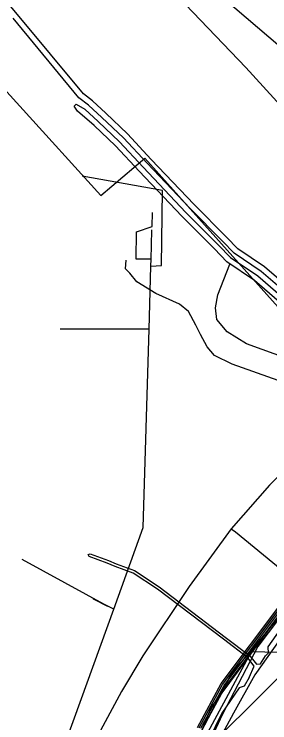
# Model space of a CAD drawing. Extents: x -595540 to -593988, y -1160850 to -1159202.
# Drawn here: x -594294.7 to -594276.4, y -1160570.6 to -1160520.1 of the extents above; entities that cross this region are included whole.
import ezdxf

# ---------------------------------------------------------------- set-up
doc = ezdxf.new("R2010")
doc.units = 0
for name, color, linetype in [('BVK-VODOVOD_trasa neprovozované sítě', 7, 'Continuous'), ('BVK-VODOVOD_trasa sítě', 7, 'Continuous'), ('BVK-VODOVOD_trasa zrušené sítě', 7, 'Continuous'), ('CETIN_kabel podzemní', 7, 'Continuous'), ('DPMB_trolejové vedení-nosné lano', 7, 'Continuous'), ('DSP-SDEL-VODAFONE_kabel', 7, 'Continuous'), ('EON-NN_kabel', 7, 'Continuous'), ('EON-VN_kabel zrušené sítě', 7, 'Continuous'), ('TSB_kabel VO', 7, 'Continuous')]:
    doc.layers.add(name, color=color, linetype=linetype)

msp = doc.modelspace()

# ---------------------------------------------------------------- linework, layer by layer
at = {"layer": 'BVK-VODOVOD_trasa neprovozované sítě'}
msp.add_lwpolyline([(-594231.76, -1160518.96), (-594236.62, -1160522.41), (-594239.3, -1160524.52), (-594241.6, -1160526.54), (-594247.56, -1160531.92), (-594248.28, -1160532.61), (-594248.64, -1160532.93), (-594248.98, -1160533.27), (-594249.23, -1160533.5), (-594261.98, -1160544.08), (-594264.51, -1160546.25), (-594265.79, -1160546.11), (-594266.63, -1160545.19), (-594267.71, -1160545.17), (-594272.23, -1160549.48), (-594276.44, -1160553.66), (-594279.18, -1160556.77), (-594282.17, -1160560.9), (-594285.47, -1160565.83), (-594287, -1160568.38), (-594289.83, -1160573.64), (-594290.664, -1160575.302), (-594290.91, -1160575.88), (-594291.13, -1160576.42)], dxfattribs=at)
at = {"layer": 'BVK-VODOVOD_trasa sítě'}
for p, q in [((-594284.851, -1160536.56), (-594284.834, -1160535.467)), ((-594285.028, -1160542.534), (-594291.378, -1160542.533))]:
    msp.add_line(p, q, dxfattribs=at)
for points in [[(-594284.896, -1160538.041), (-594284.129, -1160538.011), (-594284.071, -1160532.647), (-594289.791, -1160531.627)], [(-594284.877, -1160537.544), (-594285.95, -1160537.547), (-594285.919, -1160535.589), (-594284.804, -1160535.211), (-594284.771, -1160534.221)], [(-594292.363, -1160576.016), (-594291.346, -1160573.014), (-594287.553, -1160562.514), (-594285.45, -1160556.69), (-594285.028, -1160542.534), (-594284.896, -1160538.041), (-594284.877, -1160537.544), (-594284.85, -1160536.56)], [(-594279.18, -1160556.77), (-594278.86, -1160557), (-594268.6, -1160565.41)], [(-594287.553, -1160562.514), (-594289.01, -1160561.78), (-594287.984, -1160562.297), (-594294.077, -1160558.967)]]:
    msp.add_lwpolyline(points, dxfattribs=at)
at = {"layer": 'BVK-VODOVOD_trasa zrušené sítě'}
msp.add_lwpolyline([(-594271.061, -1160562.676), (-594271.213, -1160562.826), (-594281.2, -1160572.75), (-594284.65, -1160579.31), (-594292.24, -1160576.49)], dxfattribs=at)
at = {"layer": 'CETIN_kabel podzemní'}
for points in [[(-594397.69, -1160477.62), (-594394.16, -1160480.82), (-594384.75, -1160496.07), (-594375, -1160498.47), (-594367.92, -1160501.34), (-594349.23, -1160495.18), (-594324.43, -1160495.87), (-594318.64, -1160500), (-594300.05, -1160520.27), (-594288.48, -1160533), (-594285.33, -1160530.34), (-594270.76, -1160546.62), (-594270.1, -1160547.36), (-594265.41, -1160552.56), (-594264.66, -1160553.39), (-594258.99, -1160559.65), (-594255.5, -1160556.7), (-594237.64, -1160575.85), (-594236.34, -1160574.96), (-594224.6, -1160583.12), (-594216.1, -1160588.67), (-594201.71, -1160597.78)], [(-594239.36, -1160543.16), (-594241.69, -1160541.25), (-594242.43, -1160541.26), (-594243.35, -1160541.64), (-594252.82, -1160548.85), (-594253.4, -1160549.23), (-594255.79, -1160548.46), (-594257.96, -1160548.19), (-594259.48, -1160548.53), (-594260.66, -1160549.12), (-594263.11, -1160551.12), (-594266.19, -1160553.91), (-594271.27, -1160558.34), (-594275.06, -1160562.25), (-594277.26, -1160565.18), (-594279.79, -1160569.99), (-594281.8, -1160574.36), (-594282.43, -1160576.88), (-594282.77, -1160577.93), (-594285.04, -1160580.84), (-594287.75, -1160585.04), (-594288.34, -1160587.52), (-594290.41, -1160592.38), (-594292.07, -1160596.59)]]:
    msp.add_lwpolyline(points, dxfattribs=at)
at = {"layer": 'DPMB_trolejové vedení-nosné lano'}
msp.add_lwpolyline([(-594285.221, -1160514.217), (-594266.299, -1160530.367), (-594256.433, -1160539.795)], dxfattribs=at)
at = {"layer": 'DSP-SDEL-VODAFONE_kabel'}
for points in [[(-594237.66, -1160544.42), (-594242.01, -1160540.26), (-594243.45, -1160538.69), (-594245.94, -1160536.53), (-594247.47, -1160537), (-594248.99, -1160538.19), (-594255.51, -1160544.38), (-594257.56, -1160546.5), (-594259.22, -1160548.14), (-594260.06, -1160549.04), (-594261.17, -1160549.59), (-594263.75, -1160551.61), (-594267.37, -1160555.24), (-594273.77, -1160560.57), (-594277.64, -1160565.39), (-594279.07, -1160566.98), (-594281.31, -1160571.23)], [(-594278.87, -1160579.28), (-594279.36, -1160578.36), (-594281.91, -1160574.75), (-594282.46, -1160573.99), (-594282.3, -1160573.09), (-594281.88, -1160572.73), (-594281.32, -1160572.25), (-594281.31, -1160571.23), (-594279.07, -1160566.98), (-594277.64, -1160565.39), (-594273.77, -1160560.57), (-594267.37, -1160555.24), (-594263.75, -1160551.61), (-594261.17, -1160549.59)]]:
    msp.add_lwpolyline(points, dxfattribs=at)
at = {"layer": 'EON-NN_kabel'}
for points in [[(-594259.056, -1160556.242), (-594258.289, -1160557.104), (-594257.366, -1160556.28), (-594258.938, -1160554.517), (-594259.032, -1160554.411), (-594259.177, -1160554.248), (-594261.86, -1160551.443), (-594262.3, -1160550.908), (-594262.556, -1160550.597), (-594264.048, -1160548.783), (-594268.475, -1160545.145), (-594271.858, -1160542.235), (-594274.938, -1160539.693), (-594276.785, -1160538.105), (-594278.703, -1160536.803), (-594279.511, -1160535.98), (-594281.818, -1160533.652), (-594284.868, -1160530.439), (-594286.574, -1160528.614), (-594288.114, -1160527.142), (-594289.073, -1160526.262), (-594289.694, -1160525.75), (-594294.421, -1160520.104), (-594298.322, -1160515.453)], [(-594258.846, -1160555.656), (-594258.618, -1160555.478), (-594259.159, -1160554.871), (-594259.293, -1160554.72), (-594259.476, -1160554.515), (-594262.161, -1160551.706), (-594262.637, -1160551.127), (-594262.893, -1160550.816), (-594264.332, -1160549.067), (-594268.732, -1160545.451), (-594272.116, -1160542.541), (-594275.196, -1160539.999), (-594277.028, -1160538.423), (-594278.961, -1160537.112), (-594279.796, -1160536.261), (-594282.105, -1160533.93), (-594285.159, -1160530.713), (-594286.859, -1160528.895), (-594288.387, -1160527.434), (-594289.343, -1160526.557), (-594290.027, -1160526.039), (-594294.729, -1160520.36)], [(-594275.712, -1160540.611), (-594277.516, -1160539.059), (-594279.477, -1160537.729), (-594280.365, -1160536.822), (-594282.68, -1160534.487), (-594285.742, -1160531.261), (-594287.428, -1160529.458), (-594288.935, -1160528.018), (-594290.131, -1160526.995), (-594290.382, -1160526.644), (-594290.217, -1160526.498), (-594289.613, -1160526.851), (-594288.661, -1160527.726), (-594287.143, -1160529.177), (-594285.451, -1160530.987), (-594282.393, -1160534.208), (-594280.08, -1160536.541), (-594279.219, -1160537.42), (-594277.272, -1160538.741), (-594275.454, -1160540.305)], [(-594259.134, -1160555.501), (-594259.38, -1160555.225), (-594259.555, -1160555.029), (-594259.775, -1160554.782), (-594262.103, -1160552.346), (-594262.879, -1160552.429), (-594263.343, -1160552.478), (-594263.612, -1160552.507), (-594264.122, -1160552.65), (-594264.419, -1160552.734), (-594264.503, -1160552.802), (-594265.704, -1160553.777), (-594268.064, -1160555.808), (-594271.752, -1160558.999), (-594271.817, -1160559.056), (-594272.521, -1160559.53), (-594273.293, -1160560.587), (-594276.565, -1160565.204), (-594276.53, -1160565.64), (-594276.72, -1160565.84)], [(-594259.455, -1160555.743), (-594259.552, -1160555.634), (-594259.629, -1160555.548), (-594260.074, -1160555.048), (-594262.256, -1160552.765), (-594262.665, -1160552.808), (-594263.134, -1160552.858), (-594263.536, -1160552.901), (-594264.059, -1160553.048), (-594264.231, -1160553.096), (-594264.431, -1160553.258), (-594265.448, -1160554.083), (-594267.802, -1160556.11), (-594271.411, -1160559.234), (-594271.573, -1160559.374), (-594272.239, -1160559.822), (-594272.969, -1160560.821), (-594277.48, -1160567.186), (-594279.015, -1160569.922), (-594280.71, -1160573.099)], [(-594277.88, -1160567.39), (-594277.525, -1160566.565), (-594277.971, -1160565.992), (-594277.985, -1160565.981), (-594279.711, -1160564.66), (-594284.428, -1160561.092), (-594286.155, -1160559.94), (-594287.447, -1160559.473), (-594288.007, -1160559.233), (-594289.291, -1160558.76), (-594289.38, -1160558.62), (-594289.235, -1160558.567), (-594287.933, -1160559.047), (-594287.373, -1160559.287), (-594286.065, -1160559.76), (-594284.312, -1160560.928), (-594279.589, -1160564.5), (-594277.866, -1160565.82), (-594277.829, -1160565.848), (-594277.367, -1160566.443), (-594277.08, -1160566.4), (-594276.72, -1160565.84)], [(-594264.124, -1160561.89), (-594263.921, -1160562.649), (-594264.009, -1160564.222), (-594264.282, -1160564.474), (-594264.774, -1160564.642), (-594265.806, -1160565.198), (-594266.486, -1160565.533), (-594267.045, -1160565.287), (-594269.639, -1160562.553), (-594271.124, -1160559.451), (-594271.411, -1160559.234), (-594271.589, -1160559.099), (-594271.752, -1160558.999), (-594272.112, -1160558.779), (-594272.836, -1160559.306), (-594276.008, -1160563.304), (-594277.866, -1160565.82), (-594277.985, -1160565.981), (-594280.588, -1160569.504), (-594281.698, -1160572.192)], [(-594277.88, -1160567.39), (-594278.25, -1160568), (-594278.598, -1160568.113), (-594279.838, -1160569.926), (-594281.259, -1160572.848), (-594282.124, -1160574.286), (-594282.144, -1160574.32), (-594283.012, -1160575.193), (-594289.846, -1160586.347), (-594289.976, -1160586.641), (-594290.921, -1160587.916), (-594293.671, -1160593.439), (-594294.075, -1160595.062), (-594293.346, -1160595.277)]]:
    msp.add_lwpolyline(points, dxfattribs=at)
at = {"layer": 'EON-VN_kabel zrušené sítě'}
for points in [[(-594271.796, -1160547.624), (-594279.101, -1160545.041), (-594280.355, -1160544.426), (-594280.871, -1160543.802), (-594281.348, -1160542.912), (-594281.694, -1160542.26), (-594282.215, -1160541.286), (-594282.857, -1160540.766), (-594284.547, -1160539.997), (-594285.908, -1160539.154), (-594286.389, -1160538.55), (-594286.697, -1160538.242), (-594286.665, -1160537.61)], [(-594237.359, -1160565.778), (-594242.771, -1160560.287), (-594247.984, -1160554.8), (-594251.367, -1160550.706), (-594252.554, -1160549.871), (-594255.125, -1160549.163), (-594256.117, -1160549.086), (-594258.322, -1160549.268), (-594259.366, -1160549.32), (-594260.657, -1160549.609), (-594262.011, -1160550.366), (-594263.81, -1160551.678), (-594264.384, -1160551.978), (-594264.662, -1160551.951), (-594265.002, -1160551.772), (-594266.354, -1160550.818), (-594270.776, -1160546.227), (-594278.088, -1160543.594), (-594279.456, -1160542.737), (-594280.186, -1160541.847), (-594280.283, -1160541.008), (-594280.113, -1160540.095), (-594279.256, -1160537.905)]]:
    msp.add_lwpolyline(points, dxfattribs=at)
at = {"layer": 'TSB_kabel VO'}
for points in [[(-594281.582, -1160570.938), (-594279.882, -1160567.812), (-594275.769, -1160562.336), (-594272.297, -1160558.452), (-594268.689, -1160555.259), (-594267.881, -1160555.147), (-594267.528, -1160554.936), (-594267.509, -1160554.024), (-594267.406, -1160553.869), (-594266.966, -1160553.495), (-594264.987, -1160551.653), (-594264.716, -1160551.441), (-594264.68, -1160551.36), (-594270.27, -1160545.99), (-594270.393, -1160545.716), (-594269.76, -1160545.05), (-594268.43, -1160543.76), (-594267.37, -1160541.62), (-594267.15, -1160537.97), (-594267.56, -1160535.99), (-594269.5, -1160533.33), (-594278.12, -1160523.88), (-594286.218, -1160515.424)], [(-594281.339, -1160570.994), (-594279.679, -1160567.943), (-594275.584, -1160562.488), (-594272.128, -1160558.623), (-594268.584, -1160555.487), (-594267.8, -1160555.378), (-594267.291, -1160555.075), (-594267.27, -1160554.099), (-594267.225, -1160554.03), (-594266.807, -1160553.675), (-594264.831, -1160551.836), (-594260.702, -1160548.605), (-594259.184, -1160548.181), (-594256.11, -1160548.449), (-594252.888, -1160549.245), (-594251.416, -1160550.482), (-594243.237, -1160541.931), (-594241.89, -1160541), (-594241.15, -1160541.47), (-594240.74, -1160542.83), (-594239.9, -1160545.08)], [(-594230.927, -1160569.989), (-594240.627, -1160561.393), (-594249.359, -1160553.099), (-594250.33, -1160552.194), (-594250.83, -1160550.9), (-594251.536, -1160550.538), (-594252.944, -1160549.355), (-594256.13, -1160548.568), (-594259.173, -1160548.302), (-594260.647, -1160548.714), (-594264.753, -1160551.927), (-594266.727, -1160553.765), (-594267.086, -1160554.069), (-594267.27, -1160553.99), (-594267.152, -1160554.193), (-594267.172, -1160555.144), (-594267.759, -1160555.493), (-594268.531, -1160555.601), (-594272.043, -1160558.708), (-594275.491, -1160562.564), (-594279.578, -1160568.008), (-594281.218, -1160571.022)], [(-594262.86, -1160562.69), (-594263.23, -1160565.91), (-594277.75, -1160565.55), (-594294.1, -1160595.89)], [(-594281.461, -1160570.966), (-594279.781, -1160567.877), (-594275.676, -1160562.412)]]:
    msp.add_lwpolyline(points, dxfattribs=at)

doc.saveas('drawing.dxf')
